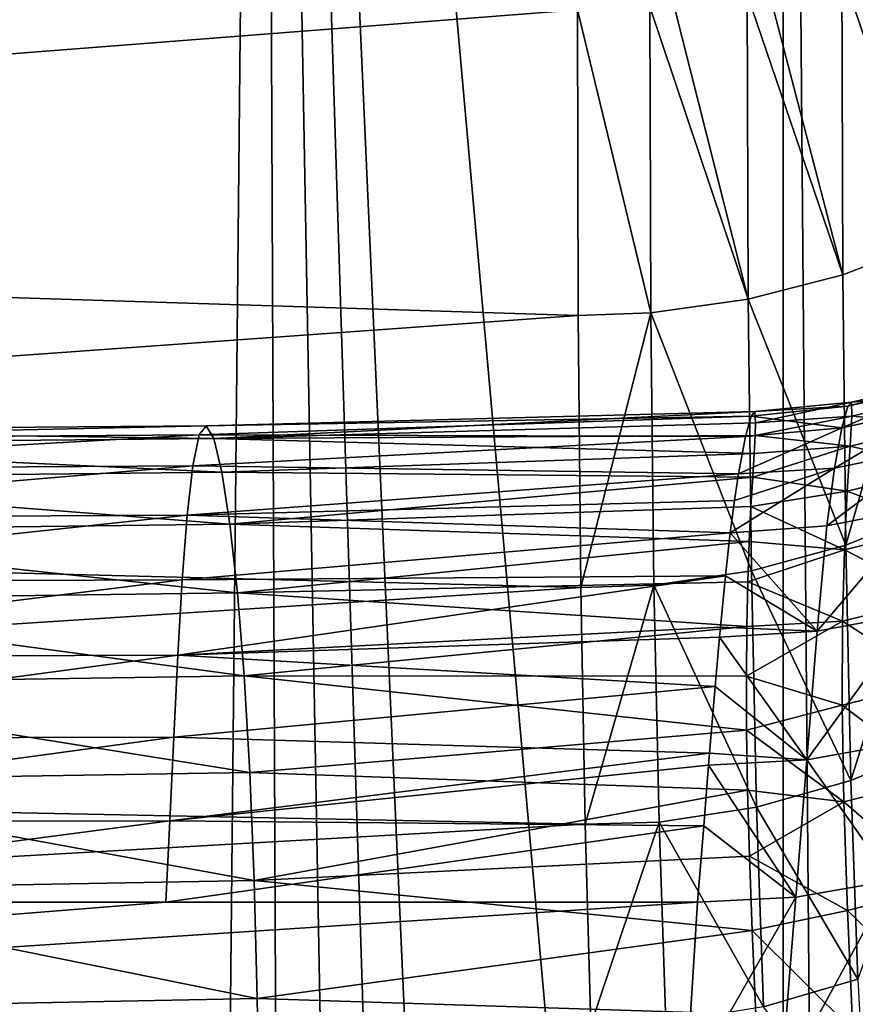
# Model space of a CAD drawing. Header units: metres. Extents: x -24 to 72, y -247 to 22.
# Tile 544 of 573: x 67.58 to 69.78, y -19.81 to -17.23. Entities that reach past the tile are written whole.
import ezdxf

# ---------------------------------------------------------------- set-up
doc = ezdxf.new("R2010")
doc.units = ezdxf.units.M
doc.layers.add('solid_509589_MEDIA_SW0001', color=7, linetype='CONTINUOUS')

msp = doc.modelspace()

# ---------------------------------------------------------------- linework, layer by layer
at = {"layer": 'solid_509589_MEDIA_SW0001'}
for points in [[(67.913376, -42.008591, 155.258377), (68.218033, -11.476451, 111.622482), (66.84166, -11.440371, 111.647766)], [(67.479675, -41.996948, 155.272354), (67.913376, -42.008591, 155.258377), (66.84166, -11.440371, 111.647766)], [(67.913376, -42.008591, 155.258377), (68.346794, -42.026569, 155.236786), (68.218033, -11.476451, 111.622482)], [(69.586754, -26.8522, 133.337357), (69.586754, -11.591057, 111.542191), (68.218033, -11.476451, 111.622482)], [(69.586754, -42.113338, 155.132523), (69.586754, -26.8522, 133.337357), (68.218033, -11.476451, 111.622482)], [(69.188126, -42.079716, 155.172974), (69.586754, -42.113338, 155.132523), (68.218033, -11.476451, 111.622482)], [(68.773575, -42.050499, 155.208023), (69.188126, -42.079716, 155.172974), (68.218033, -11.476451, 111.622482)], [(68.346794, -42.026569, 155.236786), (68.773575, -42.050499, 155.208023), (68.218033, -11.476451, 111.622482)], [(69.839745, -42.150997, 155.096252), (69.586754, -11.591057, 111.542191), (69.586754, -26.8522, 133.337357)], [(69.839737, -11.6339, 111.513321), (69.586754, -11.591057, 111.542191), (69.839745, -42.150997, 155.096252)], [(69.046227, -17.202192, 72.454895), (61.700001, -17.773346, 73.314842), (61.700001, -16.92198, 72.064308)], [(69.980721, -17.807241, 73.810692), (69.741127, -17.100122, 72.526367), (69.789474, -17.084862, 72.537048)], [(69.54847, -17.149694, 72.491653), (69.741127, -17.100122, 72.526367), (69.743828, -17.898348, 73.75692)], [(69.980721, -17.807241, 73.810692), (69.743828, -17.898348, 73.75692), (69.741127, -17.100122, 72.526367)], [(69.299385, -17.189014, 72.464119), (69.492508, -17.160885, 72.483818), (69.495232, -17.962429, 73.719437)], [(69.743828, -17.898348, 73.75692), (69.492508, -17.160885, 72.483818), (69.54847, -17.149694, 72.491653)], [(69.743828, -17.898348, 73.75692), (69.495232, -17.962429, 73.719437), (69.492508, -17.160885, 72.483818)], [(69.236382, -17.194771, 72.460091), (69.239113, -17.998411, 73.698891), (69.046227, -17.202192, 72.454895)], [(69.495232, -17.962429, 73.719437), (69.236382, -17.194771, 72.460091), (69.299385, -17.189014, 72.464119)], [(69.495232, -17.962429, 73.719437), (69.239113, -17.998411, 73.698891), (69.236382, -17.194771, 72.460091)], [(69.046227, -17.202192, 72.454895), (69.048485, -18.005091, 73.691818), (61.700001, -17.773346, 73.314842)], [(69.239113, -17.998411, 73.698891), (69.048485, -18.005091, 73.691818), (69.046227, -17.202192, 72.454895)], [(69.048485, -18.005091, 73.691818), (61.700001, -18.531853, 74.622223), (61.700001, -17.773346, 73.314842)], [(69.980721, -17.807241, 73.810692), (69.751831, -18.608706, 75.041512), (69.743828, -17.898348, 73.75692)], [(69.980721, -17.807241, 73.810692), (69.988647, -18.513552, 75.088142), (69.751831, -18.608706, 75.041512)], [(69.743828, -17.898348, 73.75692), (69.751831, -18.608706, 75.041512), (69.495232, -17.962429, 73.719437)], [(69.495232, -17.962429, 73.719437), (69.503288, -18.675795, 75.009285), (69.239113, -17.998411, 73.698891)], [(69.751831, -18.608706, 75.041512), (69.503288, -18.675795, 75.009285), (69.495232, -17.962429, 73.719437)], [(69.239113, -17.998411, 73.698891), (69.055153, -18.719578, 74.982788), (69.048485, -18.005091, 73.691818)], [(69.239113, -17.998411, 73.698891), (69.247208, -18.713692, 74.99202), (69.055153, -18.719578, 74.982788)], [(69.503288, -18.675795, 75.009285), (69.247208, -18.713692, 74.99202), (69.239113, -17.998411, 73.698891)], [(69.048485, -18.005091, 73.691818), (69.055153, -18.719578, 74.982788), (61.700001, -18.531853, 74.622223)], [(69.757088, -18.243155, 96.498787), (70.008018, -18.186388, 96.495598), (70.016495, -18.174971, 97.089821)], [(69.765945, -18.233343, 97.085602), (69.757088, -18.243155, 96.498787), (70.016495, -18.174971, 97.089821)], [(69.765945, -18.233343, 97.085602), (70.016495, -18.174971, 97.089821), (70.017311, -18.210239, 97.693459)], [(69.741325, -18.300735, 95.917763), (69.992592, -18.246222, 95.907944), (70.008018, -18.186388, 96.495598)], [(69.757088, -18.243155, 96.498787), (69.741325, -18.300735, 95.917763), (70.008018, -18.186388, 96.495598)], [(69.765945, -18.233343, 97.085602), (69.514458, -18.287083, 97.575706), (69.511925, -18.257252, 96.994728)], [(69.765945, -18.233343, 97.085602), (69.511925, -18.257252, 96.994728), (69.757088, -18.243155, 96.498787)], [(69.767197, -18.269554, 97.682327), (69.514458, -18.287083, 97.575706), (69.765945, -18.233343, 97.085602)], [(69.767197, -18.269554, 97.682327), (69.765945, -18.233343, 97.085602), (70.017311, -18.210239, 97.693459)], [(69.767197, -18.269554, 97.682327), (70.017311, -18.210239, 97.693459), (70.012321, -18.288828, 98.305321)], [(68.070869, -18.294846, 96.86171), (69.502663, -18.269955, 96.452827), (69.511925, -18.257252, 96.994728)], [(68.091026, -18.328577, 97.523247), (68.070869, -18.294846, 96.86171), (69.511925, -18.257252, 96.994728)], [(68.091026, -18.328577, 97.523247), (69.511925, -18.257252, 96.994728), (69.514458, -18.287083, 97.575706)], [(69.757088, -18.243155, 96.498787), (69.511925, -18.257252, 96.994728), (69.502663, -18.269955, 96.452827)], [(69.757088, -18.243155, 96.498787), (69.502663, -18.269955, 96.452827), (69.741325, -18.300735, 95.917763)], [(69.721733, -18.406338, 95.33712), (69.973282, -18.354357, 95.322227), (69.992592, -18.246222, 95.907944)], [(69.741325, -18.300735, 95.917763), (69.721733, -18.406338, 95.33712), (69.992592, -18.246222, 95.907944)], [(68.052277, -18.319267, 96.218407), (69.48774, -18.323193, 95.920044), (69.502663, -18.269955, 96.452827)], [(68.070869, -18.294846, 96.86171), (68.052277, -18.319267, 96.218407), (69.502663, -18.269955, 96.452827)], [(68.091026, -18.328577, 97.523247), (69.514458, -18.287083, 97.575706), (69.513222, -18.320347, 97.890228)], [(69.741325, -18.300735, 95.917763), (69.502663, -18.269955, 96.452827), (69.48774, -18.323193, 95.920044)], [(69.767197, -18.269554, 97.682327), (69.513222, -18.320347, 97.890228), (69.514458, -18.287083, 97.575706)], [(69.762657, -18.348713, 98.28849), (69.513222, -18.320347, 97.890228), (69.767197, -18.269554, 97.682327)], [(69.762657, -18.348713, 98.28849), (69.767197, -18.269554, 97.682327), (70.012321, -18.288828, 98.305321)], [(66.462555, -18.330542, 96.211082), (68.052277, -18.319267, 96.218407), (68.070869, -18.294846, 96.86171)], [(66.500885, -18.307798, 96.853012), (66.462555, -18.330542, 96.211082), (68.070869, -18.294846, 96.86171)], [(66.500885, -18.307798, 96.853012), (68.070869, -18.294846, 96.86171), (68.091026, -18.328577, 97.523247)], [(66.545074, -18.343225, 97.51313), (66.500885, -18.307798, 96.853012), (68.091026, -18.328577, 97.523247)], [(69.741325, -18.300735, 95.917763), (69.48774, -18.323193, 95.920044), (69.468964, -18.421221, 95.368248)], [(69.741325, -18.300735, 95.917763), (69.468964, -18.421221, 95.368248), (69.721733, -18.406338, 95.33712)], [(69.762657, -18.348713, 98.28849), (70.012321, -18.288828, 98.305321), (70.004501, -18.406612, 98.920654)], [(66.431007, -18.409525, 95.590271), (68.035591, -18.39991, 95.596306), (68.052277, -18.319267, 96.218407)], [(66.462555, -18.330542, 96.211082), (66.431007, -18.409525, 95.590271), (68.052277, -18.319267, 96.218407)], [(66.545074, -18.343225, 97.51313), (68.091026, -18.328577, 97.523247), (68.112053, -18.417015, 98.196281)], [(68.052277, -18.319267, 96.218407), (68.035591, -18.39991, 95.596306), (69.48774, -18.323193, 95.920044)], [(68.035591, -18.39991, 95.596306), (69.468964, -18.421221, 95.368248), (69.48774, -18.323193, 95.920044)], [(68.091026, -18.328577, 97.523247), (69.513222, -18.320347, 97.890228), (69.510468, -18.367472, 98.222511)], [(68.112053, -18.417015, 98.196281), (68.091026, -18.328577, 97.523247), (69.510468, -18.367472, 98.222511)], [(69.762657, -18.348713, 98.28849), (69.510468, -18.367472, 98.222511), (69.513222, -18.320347, 97.890228)], [(66.593094, -18.43338, 98.184708), (66.545074, -18.343225, 97.51313), (68.112053, -18.417015, 98.196281)], [(69.762657, -18.348713, 98.28849), (69.506645, -18.429653, 98.572792), (69.510468, -18.367472, 98.222511)], [(69.755295, -18.466988, 98.899391), (69.506645, -18.429653, 98.572792), (69.762657, -18.348713, 98.28849)], [(69.721733, -18.406338, 95.33712), (69.701225, -18.558258, 94.752197), (69.973282, -18.354357, 95.322227)], [(69.973282, -18.354357, 95.322227), (69.701225, -18.558258, 94.752197), (69.953026, -18.508751, 94.733543)], [(69.755295, -18.466988, 98.899391), (69.762657, -18.348713, 98.28849), (70.004501, -18.406612, 98.920654)], [(68.112053, -18.417015, 98.196281), (69.510468, -18.367472, 98.222511), (69.506645, -18.429653, 98.572792)], [(66.406158, -18.53792, 94.990166), (68.020821, -18.529943, 94.99498), (68.035591, -18.39991, 95.596306)], [(66.431007, -18.409525, 95.590271), (66.406158, -18.53792, 94.990166), (68.035591, -18.39991, 95.596306)], [(68.035591, -18.39991, 95.596306), (68.020821, -18.529943, 94.99498), (69.468964, -18.421221, 95.368248)], [(69.721733, -18.406338, 95.33712), (69.458603, -18.491034, 95.072266), (69.447571, -18.576273, 94.761665)], [(69.721733, -18.406338, 95.33712), (69.447571, -18.576273, 94.761665), (69.701225, -18.558258, 94.752197)], [(69.721733, -18.406338, 95.33712), (69.468964, -18.421221, 95.368248), (69.458603, -18.491034, 95.072266)], [(69.755295, -18.466988, 98.899391), (70.004501, -18.406612, 98.920654), (69.996704, -18.56004, 99.53302)], [(66.593094, -18.43338, 98.184708), (68.112053, -18.417015, 98.196281), (68.132973, -18.553959, 98.871544)], [(66.642174, -18.572052, 98.858482), (66.593094, -18.43338, 98.184708), (68.132973, -18.553959, 98.871544)], [(68.020821, -18.529943, 94.99498), (69.458603, -18.491034, 95.072266), (69.468964, -18.421221, 95.368248)], [(68.132973, -18.553959, 98.871544), (68.112053, -18.417015, 98.196281), (69.506645, -18.429653, 98.572792)], [(68.132973, -18.553959, 98.871544), (69.506645, -18.429653, 98.572792), (69.50219, -18.507095, 98.936226)], [(69.755295, -18.466988, 98.899391), (69.50219, -18.507095, 98.936226), (69.506645, -18.429653, 98.572792)], [(69.747955, -18.620958, 99.508209), (69.50219, -18.507095, 98.936226), (69.755295, -18.466988, 98.899391)], [(69.747955, -18.620958, 99.508209), (69.755295, -18.466988, 98.899391), (69.996704, -18.56004, 99.53302)], [(68.020821, -18.529943, 94.99498), (69.447571, -18.576273, 94.761665), (69.458603, -18.491034, 95.072266)], [(68.132973, -18.553959, 98.871544), (69.50219, -18.507095, 98.936226), (69.497734, -18.599152, 99.306305)], [(69.747955, -18.620958, 99.508209), (69.497734, -18.599152, 99.306305), (69.50219, -18.507095, 98.936226)], [(69.953026, -18.508751, 94.733543), (69.676498, -18.834639, 93.930954), (69.929123, -18.787514, 93.908546)], [(69.953026, -18.508751, 94.733543), (69.701225, -18.558258, 94.752197), (69.676498, -18.834639, 93.930954)], [(69.988647, -18.513552, 75.088142), (69.764984, -19.226871, 76.372902), (69.751831, -18.608706, 75.041512)], [(69.988647, -18.513552, 75.088142), (70.001678, -19.128138, 76.41217), (69.764984, -19.226871, 76.372902)], [(69.055153, -18.719578, 74.982788), (61.700001, -19.19396, 75.979927), (61.700001, -18.531853, 74.622223)], [(66.387276, -18.706001, 94.408134), (68.007759, -18.699648, 94.411812), (68.020821, -18.529943, 94.99498)], [(66.406158, -18.53792, 94.990166), (66.387276, -18.706001, 94.408134), (68.020821, -18.529943, 94.99498)], [(68.020821, -18.529943, 94.99498), (68.007759, -18.699648, 94.411812), (69.447571, -18.576273, 94.761665)], [(66.642174, -18.572052, 98.858482), (68.132973, -18.553959, 98.871544), (68.15271, -18.733713, 99.538918)], [(66.68924, -18.753542, 99.524384), (66.642174, -18.572052, 98.858482), (68.15271, -18.733713, 99.538918)], [(68.15271, -18.733713, 99.538918), (68.132973, -18.553959, 98.871544), (69.497734, -18.599152, 99.306305)], [(69.701225, -18.558258, 94.752197), (69.447571, -18.576273, 94.761665), (69.676498, -18.834639, 93.930954)], [(69.747955, -18.620958, 99.508209), (69.996704, -18.56004, 99.53302), (69.991211, -18.747137, 100.137405)], [(68.007759, -18.699648, 94.411812), (69.434959, -18.68931, 94.400475), (69.447571, -18.576273, 94.761665)], [(69.676498, -18.834639, 93.930954), (69.447571, -18.576273, 94.761665), (69.434959, -18.68931, 94.400475)], [(68.15271, -18.733713, 99.538918), (69.497734, -18.599152, 99.306305), (69.493927, -18.70471, 99.676888)], [(69.747955, -18.620958, 99.508209), (69.493927, -18.70471, 99.676888), (69.497734, -18.599152, 99.306305)], [(69.742943, -18.808683, 100.109573), (69.493927, -18.70471, 99.676888), (69.747955, -18.620958, 99.508209)], [(69.751831, -18.608706, 75.041512), (69.764984, -19.226871, 76.372902), (69.503288, -18.675795, 75.009285)], [(69.742943, -18.808683, 100.109573), (69.747955, -18.620958, 99.508209), (69.991211, -18.747137, 100.137405)], [(66.373245, -18.902689, 93.840347), (67.996063, -18.89794, 93.842972), (68.007759, -18.699648, 94.411812)], [(66.387276, -18.706001, 94.408134), (66.373245, -18.902689, 93.840347), (68.007759, -18.699648, 94.411812)], [(67.996063, -18.89794, 93.842972), (69.421753, -18.824123, 94.014549), (69.434959, -18.68931, 94.400475)], [(68.007759, -18.699648, 94.411812), (67.996063, -18.89794, 93.842972), (69.434959, -18.68931, 94.400475)], [(69.503288, -18.675795, 75.009285), (69.516541, -19.296635, 76.3461), (69.247208, -18.713692, 74.99202)], [(69.676498, -18.834639, 93.930954), (69.434959, -18.68931, 94.400475), (69.421753, -18.824123, 94.014549)], [(69.764984, -19.226871, 76.372902), (69.516541, -19.296635, 76.3461), (69.503288, -18.675795, 75.009285)], [(69.055153, -18.719578, 74.982788), (69.066101, -19.341824, 76.321129), (61.700001, -19.19396, 75.979927)], [(68.15271, -18.733713, 99.538918), (69.493927, -18.70471, 99.676888), (69.491158, -18.822475, 100.043106)], [(69.247208, -18.713692, 74.99202), (69.066101, -19.341824, 76.321129), (69.055153, -18.719578, 74.982788)], [(69.247208, -18.713692, 74.99202), (69.260513, -19.336254, 76.332199), (69.066101, -19.341824, 76.321129)], [(69.516541, -19.296635, 76.3461), (69.260513, -19.336254, 76.332199), (69.247208, -18.713692, 74.99202)], [(69.742943, -18.808683, 100.109573), (69.491158, -18.822475, 100.043106), (69.493927, -18.70471, 99.676888)], [(66.68924, -18.753542, 99.524384), (68.15271, -18.733713, 99.538918), (68.170288, -18.952164, 100.189178)], [(68.170288, -18.952164, 100.189178), (68.15271, -18.733713, 99.538918), (69.491158, -18.822475, 100.043106)], [(69.742943, -18.808683, 100.109573), (69.991211, -18.747137, 100.137405), (69.989799, -18.967224, 100.731331)], [(66.731483, -18.973736, 100.173195), (66.68924, -18.753542, 99.524384), (68.170288, -18.952164, 100.189178)], [(69.929123, -18.787514, 93.908546), (69.648819, -19.172537, 93.072189), (69.902321, -19.12714, 93.048256)], [(69.929123, -18.787514, 93.908546), (69.676498, -18.834639, 93.930954), (69.648819, -19.172537, 93.072189)], [(67.996063, -18.89794, 93.842972), (69.419334, -18.850372, 93.943214), (69.421753, -18.824123, 94.014549)], [(68.170288, -18.952164, 100.189178), (69.491158, -18.822475, 100.043106), (69.489983, -18.952562, 100.40535)], [(69.676498, -18.834639, 93.930954), (69.421753, -18.824123, 94.014549), (69.419334, -18.850372, 93.943214)], [(69.742943, -18.808683, 100.109573), (69.489983, -18.952562, 100.40535), (69.491158, -18.822475, 100.043106)], [(69.742027, -19.029488, 100.70079), (69.489983, -18.952562, 100.40535), (69.742943, -18.808683, 100.109573)], [(69.742027, -19.029488, 100.70079), (69.742943, -18.808683, 100.109573), (69.989799, -18.967224, 100.731331)], [(67.996063, -18.89794, 93.842972), (69.407913, -18.979961, 93.603203), (69.419334, -18.850372, 93.943214)], [(69.648819, -19.172537, 93.072189), (69.419334, -18.850372, 93.943214), (69.407913, -18.979961, 93.603203)], [(69.676498, -18.834639, 93.930954), (69.419334, -18.850372, 93.943214), (69.648819, -19.172537, 93.072189)], [(66.362785, -19.11623, 93.282295), (67.985344, -19.113073, 93.283958), (67.996063, -18.89794, 93.842972)], [(66.373245, -18.902689, 93.840347), (66.362785, -19.11623, 93.282295), (67.996063, -18.89794, 93.842972)], [(67.996063, -18.89794, 93.842972), (67.985344, -19.113073, 93.283958), (69.407913, -18.979961, 93.603203)], [(66.731483, -18.973736, 100.173195), (68.170288, -18.952164, 100.189178), (68.18499, -19.20565, 100.815582)], [(68.170288, -18.952164, 100.189178), (69.489983, -18.952562, 100.40535), (69.49054, -19.094927, 100.763481)], [(68.18499, -19.20565, 100.815582), (68.170288, -18.952164, 100.189178), (69.49054, -19.094927, 100.763481)], [(69.742027, -19.029488, 100.70079), (69.49054, -19.094927, 100.763481), (69.489983, -18.952562, 100.40535)], [(66.766891, -19.228966, 100.798195), (66.731483, -18.973736, 100.173195), (68.18499, -19.20565, 100.815582)], [(67.985344, -19.113073, 93.283958), (69.393486, -19.154745, 93.164093), (69.407913, -18.979961, 93.603203)], [(69.648819, -19.172537, 93.072189), (69.407913, -18.979961, 93.603203), (69.393486, -19.154745, 93.164093)], [(69.742027, -19.029488, 100.70079), (69.989799, -18.967224, 100.731331), (69.99353, -19.220022, 101.314682)], [(69.746284, -19.283068, 101.281563), (69.49054, -19.094927, 100.763481), (69.742027, -19.029488, 100.70079)], [(69.746284, -19.283068, 101.281563), (69.742027, -19.029488, 100.70079), (69.99353, -19.220022, 101.314682)], [(66.354538, -19.334696, 92.729309), (67.975159, -19.333122, 92.730095), (67.985344, -19.113073, 93.283958)], [(66.362785, -19.11623, 93.282295), (66.354538, -19.334696, 92.729309), (67.985344, -19.113073, 93.283958)], [(67.985344, -19.113073, 93.283958), (67.975159, -19.333122, 92.730095), (69.393486, -19.154745, 93.164093)], [(68.18499, -19.20565, 100.815582), (69.49054, -19.094927, 100.763481), (69.493195, -19.251959, 101.123039)], [(69.746284, -19.283068, 101.281563), (69.493195, -19.251959, 101.123039), (69.49054, -19.094927, 100.763481)], [(69.902321, -19.12714, 93.048256), (69.648819, -19.172537, 93.072189), (69.871925, -19.489338, 92.141006)], [(70.001678, -19.128138, 76.41217), (69.783066, -19.74922, 77.744011), (69.764984, -19.226871, 76.372902)], [(67.975159, -19.333122, 92.730095), (69.390923, -19.18655, 93.085297), (69.393486, -19.154745, 93.164093)], [(69.648819, -19.172537, 93.072189), (69.393486, -19.154745, 93.164093), (69.390923, -19.18655, 93.085297)], [(67.975159, -19.333122, 92.730095), (69.378151, -19.345936, 92.689972), (69.390923, -19.18655, 93.085297)], [(69.620033, -19.533218, 92.164696), (69.390923, -19.18655, 93.085297), (69.378151, -19.345936, 92.689972)], [(69.648819, -19.172537, 93.072189), (69.390923, -19.18655, 93.085297), (69.620033, -19.533218, 92.164696)], [(69.648819, -19.172537, 93.072189), (69.620033, -19.533218, 92.164696), (69.871925, -19.489338, 92.141006)], [(69.066101, -19.341824, 76.321129), (61.700001, -19.757557, 77.383934), (61.700001, -19.19396, 75.979927)], [(66.766891, -19.228966, 100.798195), (68.18499, -19.20565, 100.815582), (68.196548, -19.489851, 101.415039)], [(68.196548, -19.489851, 101.415039), (68.18499, -19.20565, 100.815582), (69.493195, -19.251959, 101.123039)], [(66.794594, -19.514917, 101.396301), (66.766891, -19.228966, 100.798195), (68.196548, -19.489851, 101.415039)], [(69.764984, -19.226871, 76.372902), (69.783066, -19.74922, 77.744011), (69.516541, -19.296635, 76.3461)], [(69.746284, -19.283068, 101.281563), (69.99353, -19.220022, 101.314682), (70.002449, -19.504694, 101.888443)], [(68.196548, -19.489851, 101.415039), (69.493195, -19.251959, 101.123039), (69.498032, -19.425915, 101.487862)], [(69.746284, -19.283068, 101.281563), (69.498032, -19.425915, 101.487862), (69.493195, -19.251959, 101.123039)], [(69.755768, -19.568504, 101.852692), (69.498032, -19.425915, 101.487862), (69.746284, -19.283068, 101.281563)], [(69.755768, -19.568504, 101.852692), (69.746284, -19.283068, 101.281563), (70.002449, -19.504694, 101.888443)], [(69.516541, -19.296635, 76.3461), (69.534752, -19.821308, 77.722748), (69.260513, -19.336254, 76.332199)], [(69.783066, -19.74922, 77.744011), (69.534752, -19.821308, 77.722748), (69.516541, -19.296635, 76.3461)], [(69.066101, -19.341824, 76.321129), (69.081177, -19.868628, 77.700172), (61.700001, -19.757557, 77.383934)], [(67.975159, -19.333122, 92.730095), (66.347183, -19.546457, 92.176979), (67.964844, -19.546457, 92.176979)], [(66.354538, -19.334696, 92.729309), (66.347183, -19.546457, 92.176979), (67.975159, -19.333122, 92.730095)], [(67.975159, -19.333122, 92.730095), (67.964844, -19.546457, 92.176979), (69.378151, -19.345936, 92.689972)], [(69.378151, -19.345936, 92.689972), (67.964844, -19.546457, 92.176979), (69.361404, -19.546457, 92.176979)], [(69.260513, -19.336254, 76.332199), (69.081177, -19.868628, 77.700172), (69.066101, -19.341824, 76.321129)], [(69.260513, -19.336254, 76.332199), (69.278801, -19.86245, 77.712288), (69.081177, -19.868628, 77.700172)], [(69.534752, -19.821308, 77.722748), (69.278801, -19.86245, 77.712288), (69.260513, -19.336254, 76.332199)], [(69.620033, -19.533218, 92.164696), (69.378151, -19.345936, 92.689972), (69.361404, -19.546457, 92.176979)], [(68.196548, -19.489851, 101.415039), (69.498032, -19.425915, 101.487862), (69.505302, -19.620806, 101.864334)], [(69.755768, -19.568504, 101.852692), (69.505302, -19.620806, 101.864334), (69.498032, -19.425915, 101.487862)], [(66.794594, -19.514917, 101.396301), (68.196548, -19.489851, 101.415039), (68.205063, -19.799788, 101.987709)], [(68.205063, -19.799788, 101.987709), (68.196548, -19.489851, 101.415039), (69.505302, -19.620806, 101.864334)], [(69.58094, -20.024284, 90.77446), (69.871925, -19.489338, 92.141006), (69.620033, -19.533218, 92.164696)], [(69.835632, -19.979395, 90.753754), (69.871925, -19.489338, 92.141006), (69.58094, -20.024284, 90.77446)], [(66.814758, -19.826614, 101.96769), (66.794594, -19.514917, 101.396301), (68.205063, -19.799788, 101.987709)], [(69.755768, -19.568504, 101.852692), (70.002449, -19.504694, 101.888443), (70.015671, -19.819481, 102.454025)], [(67.964844, -19.546457, 92.176979), (66.347183, -19.546457, 92.176979), (61.700001, -20.047852, 90.751648)], [(69.361404, -19.546457, 92.176979), (67.964844, -19.546457, 92.176979), (61.700001, -20.047852, 90.751648)], [(69.331215, -20.037851, 90.783669), (69.361404, -19.546457, 92.176979), (61.700001, -20.047852, 90.751648)], [(69.620033, -19.533218, 92.164696), (69.361404, -19.546457, 92.176979), (69.331215, -20.037851, 90.783669)], [(69.58094, -20.024284, 90.77446), (69.620033, -19.533218, 92.164696), (69.331215, -20.037851, 90.783669)], [(69.769585, -19.883957, 102.415497), (69.505302, -19.620806, 101.864334), (69.755768, -19.568504, 101.852692)], [(69.769585, -19.883957, 102.415497), (69.755768, -19.568504, 101.852692), (70.015671, -19.819481, 102.454025)], [(68.205063, -19.799788, 101.987709), (69.505302, -19.620806, 101.864334), (69.514977, -19.842087, 102.259972)], [(69.769585, -19.883957, 102.415497), (69.514977, -19.842087, 102.259972), (69.505302, -19.620806, 101.864334)], [(69.081177, -19.868628, 77.700172), (61.700001, -20.218206, 78.823372), (61.700001, -19.757557, 77.383934)], [(69.783066, -19.74922, 77.744011), (69.805672, -20.173578, 79.148064), (69.534752, -19.821308, 77.722748)], [(66.814758, -19.826614, 101.96769), (68.205063, -19.799788, 101.987709), (68.210899, -20.130335, 102.535904)], [(68.210899, -20.130335, 102.535904), (68.205063, -19.799788, 101.987709), (69.514977, -19.842087, 102.259972)]]:
    msp.add_3dface(points, dxfattribs=at)

doc.saveas('drawing.dxf')
